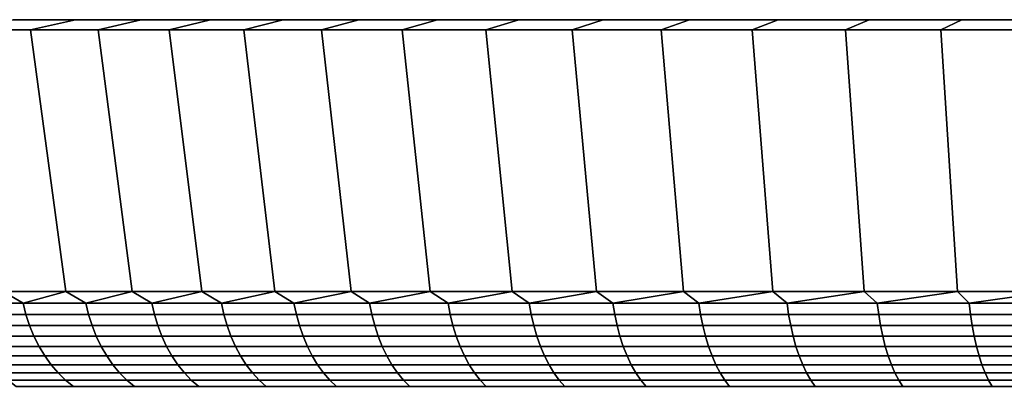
# Model space of a CAD drawing. Header units: metres. Extents: x -109 to 109, y -100 to 58.
# Tile 560 of 642: x 51.34 to 65.69, y 53.2 to 58.5. Entities that reach past the tile are written whole.
import ezdxf

# ---------------------------------------------------------------- set-up
doc = ezdxf.new("R2010")
doc.units = ezdxf.units.M
doc.layers.add('solid_21_062_100_XXX', color=7, linetype='CONTINUOUS')

msp = doc.modelspace()

# ---------------------------------------------------------------- linework, layer by layer
at = {"layer": 'solid_21_062_100_XXX'}
for points in [[(50.564381, 58.349998, 19.585545), (51.496677, 58.349998, 20.762558), (52.151169, 58.5, 20.219122), (51.243275, 58.5, 19.07292)], [(51.496677, 58.349998, -20.762558), (50.564381, 58.349998, -19.585545), (51.243275, 58.5, -19.07292), (52.151169, 58.5, -20.219122)], [(51.243275, 58.5, -19.07292), (51.243275, 58.5, 19.07292), (52.151169, 58.5, 20.219122)], [(52.151169, 58.5, -20.219122), (51.243275, 58.5, -19.07292), (52.151169, 58.5, 20.219122)], [(51.496677, 58.349998, 20.762558), (52.482178, 58.349998, 21.895071), (53.110851, 58.5, 21.321968), (52.151169, 58.5, 20.219122)], [(52.482178, 58.349998, -21.895071), (51.496677, 58.349998, -20.762558), (52.151169, 58.5, -20.219122), (53.110851, 58.5, -21.321968)], [(52.151169, 58.5, -20.219122), (52.151169, 58.5, 20.219122), (53.110851, 58.5, 21.321968)], [(53.110851, 58.5, -21.321968), (52.151169, 58.5, -20.219122), (53.110851, 58.5, 21.321968)], [(52.482178, 58.349998, 21.895071), (53.519093, 58.349998, 22.981035), (54.120636, 58.5, 22.379515), (53.110851, 58.5, 21.321968)], [(53.519093, 58.349998, -22.981035), (52.482178, 58.349998, -21.895071), (53.110851, 58.5, -21.321968), (54.120636, 58.5, -22.379515)], [(53.110851, 58.5, -21.321968), (53.110851, 58.5, 21.321968), (54.120636, 58.5, 22.379515)], [(54.120636, 58.5, -22.379515), (53.110851, 58.5, -21.321968), (54.120636, 58.5, 22.379515)], [(53.519093, 58.349998, 22.981035), (54.604813, 58.349998, 24.017719), (55.177906, 58.5, 23.389032), (54.120636, 58.5, 22.379515)], [(54.604813, 58.349998, -24.017719), (53.519093, 58.349998, -22.981035), (54.120636, 58.5, -22.379515), (55.177906, 58.5, -23.389032)], [(54.120636, 58.5, -22.379515), (54.120636, 58.5, 22.379515), (55.177906, 58.5, 23.389032)], [(55.177906, 58.5, -23.389032), (54.120636, 58.5, -22.379515), (55.177906, 58.5, 23.389032)], [(54.604813, 58.349998, 24.017719), (55.737541, 58.349998, 25.003407), (56.28096, 58.5, 24.348904), (55.177906, 58.5, 23.389032)], [(55.737541, 58.349998, -25.003407), (54.604813, 58.349998, -24.017719), (55.177906, 58.5, -23.389032), (56.28096, 58.5, -24.348904)], [(55.177906, 58.5, -23.389032), (56.28096, 58.5, 24.348904), (57.427006, 58.5, 25.256674), (56.28096, 58.5, -24.348904)], [(55.177906, 58.5, -23.389032), (55.177906, 58.5, 23.389032), (56.28096, 58.5, 24.348904)], [(55.737541, 58.349998, 25.003407), (56.914322, 58.349998, 25.93552), (57.427006, 58.5, 25.256674), (56.28096, 58.5, 24.348904)], [(56.914322, 58.349998, -25.93552), (55.737541, 58.349998, -25.003407), (56.28096, 58.5, -24.348904), (57.427006, 58.5, -25.256674)], [(56.28096, 58.5, -24.348904), (57.427006, 58.5, 25.256674), (58.613914, 58.5, 26.110659), (57.427006, 58.5, -25.256674)], [(56.914322, 58.349998, 25.93552), (58.133114, 58.349998, 26.81245), (58.613914, 58.5, 26.110659), (57.427006, 58.5, 25.256674)], [(58.133114, 58.349998, -26.81245), (56.914322, 58.349998, -25.93552), (57.427006, 58.5, -25.256674), (58.613914, 58.5, -26.110659)], [(57.427006, 58.5, -25.256674), (58.613914, 58.5, 26.110659), (59.838722, 58.5, 26.908745), (58.613914, 58.5, -26.110659)], [(58.133114, 58.349998, 26.81245), (59.3909, 58.349998, 27.632023), (59.838722, 58.5, 26.908745), (58.613914, 58.5, 26.110659)], [(59.3909, 58.349998, -27.632023), (58.133114, 58.349998, -26.81245), (58.613914, 58.5, -26.110659), (59.838722, 58.5, -26.908745)], [(58.613914, 58.5, -26.110659), (59.838722, 58.5, 26.908745), (61.099354, 58.5, 27.649572), (59.838722, 58.5, -26.908745)], [(59.3909, 58.349998, 27.632023), (60.685436, 58.349998, 28.392773), (61.099354, 58.5, 27.649572), (59.838722, 58.5, 26.908745)], [(60.685436, 58.349998, -28.392773), (59.3909, 58.349998, -27.632023), (59.838722, 58.5, -26.908745), (61.099354, 58.5, -27.649572)], [(59.838722, 58.5, -26.908745), (61.099354, 58.5, 27.649572), (62.392616, 58.5, 28.331259), (61.099354, 58.5, -27.649572)], [(60.685436, 58.349998, 28.392773), (62.01342, 58.349998, 29.092766), (62.392616, 58.5, 28.331259), (61.099354, 58.5, 27.649572)], [(62.01342, 58.349998, -29.092766), (60.685436, 58.349998, -28.392773), (61.099354, 58.5, -27.649572), (62.392616, 58.5, -28.331259)], [(61.099354, 58.5, -27.649572), (62.392616, 58.5, 28.331259), (63.716202, 58.5, 28.952599), (62.392616, 58.5, -28.331259)], [(62.01342, 58.349998, 29.092766), (63.372601, 58.349998, 29.730816), (63.716202, 58.5, 28.952599), (62.392616, 58.5, 28.331259)], [(63.372601, 58.349998, -29.730816), (62.01342, 58.349998, -29.092766), (62.392616, 58.5, -28.331259), (63.716202, 58.5, -28.952599)], [(62.392616, 58.5, -28.331259), (63.716202, 58.5, 28.952599), (65.066933, 58.5, 29.512094), (63.716202, 58.5, -28.952599)], [(63.372601, 58.349998, 29.730816), (64.759636, 58.349998, 30.305344), (65.066933, 58.5, 29.512094), (63.716202, 58.5, 28.952599)], [(64.759636, 58.349998, -30.305344), (63.372601, 58.349998, -29.730816), (63.716202, 58.5, -28.952599), (65.066933, 58.5, -29.512094)], [(63.716202, 58.5, -28.952599), (65.066933, 58.5, 29.512094), (66.442215, 58.5, 30.008657), (65.066933, 58.5, -29.512094)], [(64.759636, 58.349998, 30.305344), (66.171837, 58.349998, 30.815239), (66.442215, 58.5, 30.008657), (65.066933, 58.5, 29.512094)], [(66.171837, 58.349998, -30.815239), (64.759636, 58.349998, -30.305344), (65.066933, 58.5, -29.512094), (66.442215, 58.5, -30.008657)], [(65.066933, 58.5, -29.512094), (66.442215, 58.5, 30.008657), (67.838692, 58.5, 30.441097), (66.442215, 58.5, -30.008657)], [(51.100956, 54.537159, 19.180475), (52.013874, 54.537159, 20.333021), (51.496677, 58.349998, 20.762558), (50.564381, 58.349998, 19.585545)], [(52.013874, 54.537159, -20.333021), (51.100956, 54.537159, -19.180473), (50.564381, 58.349998, -19.585545), (51.496677, 58.349998, -20.762558)], [(52.013874, 54.537159, 20.333021), (52.97905, 54.537159, 21.442179), (52.482178, 58.349998, 21.895071), (51.496677, 58.349998, 20.762558)], [(52.97905, 54.537159, -21.442177), (52.013874, 54.537159, -20.333021), (51.496677, 58.349998, -20.762558), (52.482178, 58.349998, -21.895071)], [(52.97905, 54.537159, 21.442179), (53.994423, 54.537159, 22.505577), (53.519093, 58.349998, 22.981035), (52.482178, 58.349998, 21.895071)], [(53.994423, 54.537159, -22.505577), (52.97905, 54.537159, -21.442177), (52.482178, 58.349998, -21.895071), (53.519093, 58.349998, -22.981035)], [(53.994423, 54.537159, 22.505577), (55.057823, 54.537159, 23.52095), (54.604813, 58.349998, 24.017719), (53.519093, 58.349998, 22.981035)], [(55.057823, 54.537159, -23.52095), (53.994423, 54.537159, -22.505577), (53.519093, 58.349998, -22.981035), (54.604813, 58.349998, -24.017719)], [(55.057823, 54.537159, 23.52095), (56.166985, 54.537159, 24.48613), (55.737541, 58.349998, 25.003407), (54.604813, 58.349998, 24.017719)], [(56.166985, 54.537159, -24.486128), (55.057823, 54.537159, -23.52095), (54.604813, 58.349998, -24.017719), (55.737541, 58.349998, -25.003407)], [(56.166985, 54.537159, 24.48613), (57.319534, 54.537159, 25.399052), (56.914322, 58.349998, 25.93552), (55.737541, 58.349998, 25.003407)], [(57.319534, 54.537159, -25.39905), (56.166985, 54.537159, -24.486128), (55.737541, 58.349998, -25.003407), (56.914322, 58.349998, -25.93552)], [(57.319534, 54.537159, 25.399052), (58.513016, 54.537159, 26.257769), (58.133114, 58.349998, 26.81245), (56.914322, 58.349998, 25.93552)], [(58.513016, 54.537159, -26.257769), (57.319534, 54.537159, -25.39905), (56.914322, 58.349998, -25.93552), (58.133114, 58.349998, -26.81245)], [(58.513016, 54.537159, 26.257769), (59.744881, 54.537159, 27.060452), (59.3909, 58.349998, 27.632023), (58.133114, 58.349998, 26.81245)], [(59.744881, 54.537159, -27.06045), (58.513016, 54.537159, -26.257769), (58.133114, 58.349998, -26.81245), (59.3909, 58.349998, -27.632023)], [(59.744881, 54.537159, 27.060452), (61.012505, 54.537159, 27.805386), (60.685436, 58.349998, 28.392773), (59.3909, 58.349998, 27.632023)], [(61.012501, 54.537159, -27.805386), (59.744881, 54.537159, -27.06045), (59.3909, 58.349998, -27.632023), (60.685436, 58.349998, -28.392773)], [(61.012505, 54.537159, 27.805386), (62.313179, 54.537159, 28.490984), (62.01342, 58.349998, 29.092766), (60.685436, 58.349998, 28.392773)], [(62.313179, 54.537159, -28.490984), (61.012501, 54.537159, -27.805386), (60.685436, 58.349998, -28.392773), (62.01342, 58.349998, -29.092766)], [(62.313179, 54.537159, 28.490984), (63.644131, 54.537159, 29.11578), (63.372601, 58.349998, 29.730816), (62.01342, 58.349998, 29.092766)], [(63.644131, 54.537159, -29.11578), (62.313179, 54.537159, -28.490984), (62.01342, 58.349998, -29.092766), (63.372601, 58.349998, -29.730816)], [(63.644131, 54.537159, 29.11578), (65.002518, 54.537159, 29.678442), (64.759636, 58.349998, 30.305344), (63.372601, 58.349998, 29.730816)], [(65.002518, 54.537159, -29.678442), (63.644131, 54.537159, -29.11578), (63.372601, 58.349998, -29.730816), (64.759636, 58.349998, -30.305344)], [(65.002518, 54.537159, 29.678442), (66.385437, 54.537159, 30.177769), (66.171837, 58.349998, 30.815239), (64.759636, 58.349998, 30.305344)], [(66.385437, 54.537159, -30.177769), (65.002518, 54.537159, -29.678442), (64.759636, 58.349998, -30.305344), (66.171837, 58.349998, -30.815239)], [(51.389545, 54.368504, 19.495983), (51.100956, 54.537159, 19.180475), (50.528217, 54.368504, 18.332888)], [(50.528217, 54.368504, -18.332888), (51.100956, 54.537159, -19.180473), (51.389545, 54.368504, -19.495983)], [(51.389545, 54.368504, 19.495983), (52.013874, 54.537159, 20.333021), (51.100956, 54.537159, 19.180475)], [(51.389545, 54.368504, -19.495983), (51.100956, 54.537159, -19.180473), (52.013874, 54.537159, -20.333021)], [(52.302921, 54.368504, 20.618671), (52.013874, 54.537159, 20.333021), (51.389545, 54.368504, 19.495983)], [(51.389545, 54.368504, -19.495983), (52.013874, 54.537159, -20.333021), (52.302921, 54.368504, -20.618671)], [(52.302921, 54.368504, 20.618671), (52.97905, 54.537159, 21.442179), (52.013874, 54.537159, 20.333021)], [(52.302921, 54.368504, -20.618671), (52.013874, 54.537159, -20.333021), (52.97905, 54.537159, -21.442177)], [(53.266445, 54.368504, 21.698624), (52.97905, 54.537159, 21.442179), (52.302921, 54.368504, 20.618671)], [(52.302921, 54.368504, -20.618671), (52.97905, 54.537159, -21.442177), (53.266445, 54.368504, -21.698624)], [(53.266445, 54.368504, 21.698624), (53.994423, 54.537159, 22.505577), (52.97905, 54.537159, 21.442179)], [(53.266445, 54.368504, -21.698624), (52.97905, 54.537159, -21.442177), (53.994423, 54.537159, -22.505577)], [(54.27813, 54.368504, 22.733603), (53.994423, 54.537159, 22.505577), (53.266445, 54.368504, 21.698624)], [(53.266445, 54.368504, -21.698624), (53.994423, 54.537159, -22.505577), (54.27813, 54.368504, -22.733603)], [(54.27813, 54.368504, 22.733603), (55.057823, 54.537159, 23.52095), (53.994423, 54.537159, 22.505577)], [(54.27813, 54.368504, -22.733603), (53.994423, 54.537159, -22.505577), (55.057823, 54.537159, -23.52095)], [(55.335869, 54.368504, 23.721462), (55.057823, 54.537159, 23.52095), (54.27813, 54.368504, 22.733603)], [(54.27813, 54.368504, -22.733603), (55.057823, 54.537159, -23.52095), (55.335869, 54.368504, -23.721462)], [(55.335869, 54.368504, 23.721462), (56.166985, 54.537159, 24.48613), (55.057823, 54.537159, 23.52095)], [(55.335869, 54.368504, -23.721462), (55.057823, 54.537159, -23.52095), (56.166985, 54.537159, -24.486128)], [(56.437473, 54.368504, 24.660156), (56.166985, 54.537159, 24.48613), (55.335869, 54.368504, 23.721462)], [(55.335869, 54.368504, -23.721462), (56.166985, 54.537159, -24.486128), (56.437473, 54.368504, -24.660156)], [(56.437473, 54.368504, 24.660156), (57.319534, 54.537159, 25.399052), (56.166985, 54.537159, 24.48613)], [(56.437473, 54.368504, -24.660156), (56.166985, 54.537159, -24.486128), (57.319534, 54.537159, -25.39905)], [(57.580662, 54.368504, 25.547739), (57.319534, 54.537159, 25.399052), (56.437473, 54.368504, 24.660156)], [(56.437473, 54.368504, -24.660156), (57.319534, 54.537159, -25.39905), (57.580662, 54.368504, -25.547739)], [(57.580662, 54.368504, 25.547739), (58.513016, 54.537159, 26.257769), (57.319534, 54.537159, 25.399052)], [(57.580662, 54.368504, -25.547739), (57.319534, 54.537159, -25.39905), (58.513016, 54.537159, -26.257769)], [(58.763065, 54.368504, 26.382368), (58.513016, 54.537159, 26.257769), (57.580662, 54.368504, 25.547739)], [(57.580662, 54.368504, -25.547739), (58.513016, 54.537159, -26.257769), (58.763065, 54.368504, -26.382368)], [(58.763065, 54.368504, 26.382368), (59.744881, 54.537159, 27.060452), (58.513016, 54.537159, 26.257769)], [(58.763065, 54.368504, -26.382368), (58.513016, 54.537159, -26.257769), (59.744881, 54.537159, -27.06045)], [(59.982227, 54.368504, 27.162317), (59.744881, 54.537159, 27.060452), (58.763065, 54.368504, 26.382368)], [(58.763065, 54.368504, -26.382368), (59.744881, 54.537159, -27.06045), (59.982227, 54.368504, -27.162317)], [(59.982227, 54.368504, 27.162317), (61.012505, 54.537159, 27.805386), (59.744881, 54.537159, 27.060452)], [(59.982227, 54.368504, -27.162317), (59.744881, 54.537159, -27.06045), (61.012501, 54.537159, -27.805386)], [(61.23563, 54.368504, 27.885969), (61.012505, 54.537159, 27.805386), (59.982227, 54.368504, 27.162317)], [(59.982227, 54.368504, -27.162317), (61.012501, 54.537159, -27.805386), (61.23563, 54.368504, -27.885969)], [(61.23563, 54.368504, -27.885969), (61.012501, 54.537159, -27.805386), (62.313179, 54.537159, -28.490984)], [(61.23563, 54.368504, 27.885969), (62.313179, 54.537159, 28.490984), (61.012505, 54.537159, 27.805386)], [(62.520664, 54.368504, 28.551821), (62.313179, 54.537159, 28.490984), (61.23563, 54.368504, 27.885969)], [(61.23563, 54.368504, -27.885969), (62.313179, 54.537159, -28.490984), (62.520664, 54.368504, -28.551821)], [(62.520664, 54.368504, 28.551821), (63.644131, 54.537159, 29.11578), (62.313179, 54.537159, 28.490984)], [(62.520664, 54.368504, -28.551821), (62.313179, 54.537159, -28.490984), (63.644131, 54.537159, -29.11578)], [(63.834679, 54.368504, 29.158497), (63.644131, 54.537159, 29.11578), (62.520664, 54.368504, 28.551821)], [(62.520664, 54.368504, -28.551821), (63.644131, 54.537159, -29.11578), (63.834679, 54.368504, -29.158497)], [(63.834679, 54.368504, 29.158497), (65.002518, 54.537159, 29.678442), (63.644131, 54.537159, 29.11578)], [(63.834679, 54.368504, -29.158497), (63.644131, 54.537159, -29.11578), (65.002518, 54.537159, -29.678442)], [(65.174942, 54.368504, 29.704735), (65.002518, 54.537159, 29.678442), (63.834679, 54.368504, 29.158497)], [(63.834679, 54.368504, -29.158497), (65.002518, 54.537159, -29.678442), (65.174942, 54.368504, -29.704735)], [(65.174942, 54.368504, 29.704735), (66.385437, 54.537159, 30.177769), (65.002518, 54.537159, 29.678442)], [(65.174942, 54.368504, -29.704735), (65.002518, 54.537159, -29.678442), (66.385437, 54.537159, -30.177769)], [(66.538673, 54.368504, 30.189407), (66.385437, 54.537159, 30.177769), (65.174942, 54.368504, 29.704735)], [(65.174942, 54.368504, -29.704735), (66.385437, 54.537159, -30.177769), (66.538673, 54.368504, -30.189407)], [(50.528217, 54.368504, -18.332888), (51.389545, 54.368504, -19.495983), (51.43092, 54.201889, -19.46386), (50.571011, 54.201889, -18.302679)], [(51.389545, 54.368504, 19.495983), (50.528217, 54.368504, 18.332888), (50.571011, 54.201889, 18.302679), (51.43092, 54.201889, 19.46386)], [(51.389545, 54.368504, -19.495983), (52.302921, 54.368504, -20.618671), (52.342789, 54.201889, -20.584698), (51.43092, 54.201889, -19.46386)], [(52.302921, 54.368504, 20.618671), (51.389545, 54.368504, 19.495983), (51.43092, 54.201889, 19.46386), (52.342789, 54.201889, 20.584698)], [(52.302921, 54.368504, -20.618671), (53.266445, 54.368504, -21.698624), (53.304729, 54.201889, -21.66287), (52.342789, 54.201889, -20.584698)], [(53.266445, 54.368504, 21.698624), (52.302921, 54.368504, 20.618671), (52.342789, 54.201889, 20.584698), (53.304729, 54.201889, 21.66287)], [(53.266445, 54.368504, -21.698624), (54.27813, 54.368504, -22.733603), (54.314743, 54.201889, -22.696144), (53.304729, 54.201889, -21.66287)], [(54.27813, 54.368504, 22.733603), (53.266445, 54.368504, 21.698624), (53.304729, 54.201889, 21.66287), (54.314743, 54.201889, 22.696144)], [(54.27813, 54.368504, -22.733603), (55.335869, 54.368504, -23.721462), (55.370739, 54.201889, -23.682377), (54.314743, 54.201889, -22.696144)], [(55.335869, 54.368504, 23.721462), (54.27813, 54.368504, 22.733603), (54.314743, 54.201889, 22.696144), (55.370739, 54.201889, 23.682377)], [(55.335869, 54.368504, -23.721462), (56.437473, 54.368504, -24.660156), (56.470531, 54.201889, -24.619524), (55.370739, 54.201889, -23.682377)], [(56.437473, 54.368504, 24.660156), (55.335869, 54.368504, 23.721462), (55.370739, 54.201889, 23.682377), (56.470531, 54.201889, 24.619524)], [(56.437473, 54.368504, -24.660156), (57.580662, 54.368504, -25.547739), (57.611835, 54.201889, -25.505644), (56.470531, 54.201889, -24.619524)], [(57.580662, 54.368504, 25.547739), (56.437473, 54.368504, 24.660156), (56.470531, 54.201889, 24.619524), (57.611835, 54.201889, 25.505644)], [(57.580662, 54.368504, -25.547739), (58.763065, 54.368504, -26.382368), (58.79229, 54.201889, -26.3389), (57.611835, 54.201889, -25.505644)], [(58.763065, 54.368504, 26.382368), (57.580662, 54.368504, 25.547739), (57.611835, 54.201889, 25.505644), (58.79229, 54.201889, 26.3389)], [(58.763065, 54.368504, -26.382368), (59.982227, 54.368504, -27.162317), (60.009445, 54.201889, -27.117563), (58.79229, 54.201889, -26.3389)], [(59.982227, 54.368504, 27.162317), (58.763065, 54.368504, 26.382368), (58.79229, 54.201889, 26.3389), (60.009445, 54.201889, 27.117563)], [(59.982227, 54.368504, -27.162317), (61.23563, 54.368504, -27.885969), (61.26078, 54.201889, -27.840021), (60.009445, 54.201889, -27.117563)], [(61.23563, 54.368504, 27.885969), (59.982227, 54.368504, 27.162317), (60.009445, 54.201889, 27.117563), (61.26078, 54.201889, 27.840021)], [(61.23563, 54.368504, -27.885969), (62.520664, 54.368504, -28.551821), (62.543701, 54.201889, -28.504776), (61.26078, 54.201889, -27.840021)], [(62.520664, 54.368504, 28.551821), (61.23563, 54.368504, 27.885969), (61.26078, 54.201889, 27.840021), (62.543701, 54.201889, 28.504776)], [(62.520664, 54.368504, -28.551821), (63.834679, 54.368504, -29.158497), (63.855545, 54.201889, -29.110453), (62.543701, 54.201889, -28.504776)], [(63.834679, 54.368504, 29.158497), (62.520664, 54.368504, 28.551821), (62.543701, 54.201889, 28.504776), (63.855545, 54.201889, 29.110453)], [(63.834679, 54.368504, -29.158497), (65.174942, 54.368504, -29.704735), (65.193604, 54.201889, -29.65579), (63.855545, 54.201889, -29.110453)], [(65.174942, 54.368504, 29.704735), (63.834679, 54.368504, 29.158497), (63.855545, 54.201889, 29.110453), (65.193604, 54.201889, 29.65579)], [(65.174942, 54.368504, -29.704735), (66.538673, 54.368504, -30.189407), (66.555092, 54.201889, -30.139664), (65.193604, 54.201889, -29.65579)], [(66.538673, 54.368504, 30.189407), (65.174942, 54.368504, 29.704735), (65.193604, 54.201889, 29.65579), (66.555092, 54.201889, 30.139664)], [(50.571011, 54.201889, -18.302679), (51.43092, 54.201889, -19.46386), (51.48362, 54.040485, -19.422945), (50.625515, 54.040485, -18.264206)], [(51.43092, 54.201889, 19.46386), (50.571011, 54.201889, 18.302679), (50.625515, 54.040485, 18.264206), (51.48362, 54.040485, 19.422945)], [(51.43092, 54.201889, -19.46386), (52.342789, 54.201889, -20.584698), (52.39357, 54.040485, -20.541428), (51.48362, 54.040485, -19.422945)], [(52.342789, 54.201889, 20.584698), (51.43092, 54.201889, 19.46386), (51.48362, 54.040485, 19.422945), (52.39357, 54.040485, 20.541428)], [(52.342789, 54.201889, -20.584698), (53.304729, 54.201889, -21.66287), (53.353489, 54.040485, -21.617334), (52.39357, 54.040485, -20.541428)], [(53.304729, 54.201889, 21.66287), (52.342789, 54.201889, 20.584698), (52.39357, 54.040485, 20.541428), (53.353489, 54.040485, 21.617334)], [(53.304729, 54.201889, -21.66287), (54.314743, 54.201889, -22.696144), (54.361378, 54.040485, -22.648436), (53.353489, 54.040485, -21.617334)], [(54.314743, 54.201889, 22.696144), (53.304729, 54.201889, 21.66287), (53.353489, 54.040485, 21.617334), (54.361378, 54.040485, 22.648436)], [(54.314743, 54.201889, -22.696144), (55.370739, 54.201889, -23.682377), (55.415157, 54.040485, -23.632595), (54.361378, 54.040485, -22.648436)], [(55.370739, 54.201889, 23.682377), (54.314743, 54.201889, 22.696144), (54.361378, 54.040485, 22.648436), (55.415157, 54.040485, 23.632595)], [(55.370739, 54.201889, -23.682377), (56.470531, 54.201889, -24.619524), (56.512634, 54.040485, -24.567772), (55.415157, 54.040485, -23.632595)], [(56.470531, 54.201889, 24.619524), (55.370739, 54.201889, 23.682377), (55.415157, 54.040485, 23.632595), (56.512634, 54.040485, 24.567772)], [(56.470531, 54.201889, -24.619524), (57.611835, 54.201889, -25.505644), (57.651543, 54.040485, -25.452028), (56.512634, 54.040485, -24.567772)], [(57.611835, 54.201889, 25.505644), (56.470531, 54.201889, 24.619524), (56.512634, 54.040485, 24.567772), (57.651543, 54.040485, 25.452028)], [(57.611835, 54.201889, -25.505644), (58.79229, 54.201889, -26.3389), (58.829514, 54.040485, -26.283531), (57.651543, 54.040485, -25.452028)], [(58.79229, 54.201889, 26.3389), (57.611835, 54.201889, 25.505644), (57.651543, 54.040485, 25.452028), (58.829514, 54.040485, 26.283531)], [(58.79229, 54.201889, -26.3389), (60.009445, 54.201889, -27.117563), (60.044109, 54.040485, -27.060558), (58.829514, 54.040485, -26.283531)], [(60.009445, 54.201889, 27.117563), (58.79229, 54.201889, 26.3389), (58.829514, 54.040485, 26.283531), (60.044109, 54.040485, 27.060558)], [(60.009445, 54.201889, -27.117563), (61.26078, 54.201889, -27.840021), (61.292812, 54.040485, -27.781498), (60.044109, 54.040485, -27.060558)], [(61.26078, 54.201889, 27.840021), (60.009445, 54.201889, 27.117563), (60.044109, 54.040485, 27.060558), (61.292812, 54.040485, 27.781498)], [(61.26078, 54.201889, -27.840021), (62.543701, 54.201889, -28.504776), (62.573036, 54.040485, -28.444857), (61.292812, 54.040485, -27.781498)], [(62.543701, 54.201889, 28.504776), (61.26078, 54.201889, 27.840021), (61.292812, 54.040485, 27.781498), (62.573036, 54.040485, 28.444857)], [(62.543701, 54.201889, -28.504776), (63.855545, 54.201889, -29.110453), (63.882126, 54.040485, -29.049259), (62.573036, 54.040485, -28.444857)], [(63.855545, 54.201889, 29.110453), (62.543701, 54.201889, 28.504776), (62.573036, 54.040485, 28.444857), (63.882126, 54.040485, 29.049259)], [(63.855545, 54.201889, -29.110453), (65.193604, 54.201889, -29.65579), (65.217369, 54.040485, -29.593451), (63.882126, 54.040485, -29.049259)], [(65.193604, 54.201889, 29.65579), (63.855545, 54.201889, 29.110453), (63.882126, 54.040485, 29.049259), (65.217369, 54.040485, 29.593451)], [(65.193604, 54.201889, -29.65579), (66.555092, 54.201889, -30.139664), (66.575996, 54.040485, -30.076307), (65.217369, 54.040485, -29.593451)], [(66.555092, 54.201889, 30.139664), (65.193604, 54.201889, 29.65579), (65.217369, 54.040485, 29.593451), (66.575996, 54.040485, 30.076307)], [(50.625515, 54.040485, -18.264206), (51.48362, 54.040485, -19.422945), (51.547237, 53.885513, -19.37355), (50.691319, 53.885513, -18.217758)], [(51.48362, 54.040485, 19.422945), (50.625515, 54.040485, 18.264206), (50.691319, 53.885513, 18.217758), (51.547237, 53.885513, 19.37355)], [(51.48362, 54.040485, -19.422945), (52.39357, 54.040485, -20.541428), (52.454876, 53.885513, -20.489187), (51.547237, 53.885513, -19.37355)], [(52.39357, 54.040485, 20.541428), (51.48362, 54.040485, 19.422945), (51.547237, 53.885513, 19.37355), (52.454876, 53.885513, 20.489187)], [(52.39357, 54.040485, -20.541428), (53.353489, 54.040485, -21.617334), (53.412354, 53.885513, -21.562359), (52.454876, 53.885513, -20.489187)], [(53.353489, 54.040485, 21.617334), (52.39357, 54.040485, 20.541428), (52.454876, 53.885513, 20.489187), (53.412354, 53.885513, 21.562359)], [(53.353489, 54.040485, -21.617334), (54.361378, 54.040485, -22.648436), (54.417679, 53.885513, -22.590837), (53.412354, 53.885513, -21.562359)], [(54.361378, 54.040485, 22.648436), (53.353489, 54.040485, 21.617334), (53.412354, 53.885513, 21.562359), (54.417679, 53.885513, 22.590837)], [(54.361378, 54.040485, -22.648436), (55.415157, 54.040485, -23.632595), (55.468777, 53.885513, -23.572495), (54.417679, 53.885513, -22.590837)], [(55.415157, 54.040485, 23.632595), (54.361378, 54.040485, 22.648436), (54.417679, 53.885513, 22.590837), (55.468777, 53.885513, 23.572495)], [(55.415157, 54.040485, -23.632595), (56.512634, 54.040485, -24.567772), (56.563465, 53.885513, -24.505293), (55.468777, 53.885513, -23.572495)], [(56.512634, 54.040485, 24.567772), (55.415157, 54.040485, 23.632595), (55.468777, 53.885513, 23.572495), (56.563465, 53.885513, 24.505293)], [(56.512634, 54.040485, -24.567772), (57.651543, 54.040485, -25.452028), (57.699474, 53.885513, -25.3873), (56.563465, 53.885513, -24.505293)], [(57.651543, 54.040485, 25.452028), (56.512634, 54.040485, 24.567772), (56.563465, 53.885513, 24.505293), (57.699474, 53.885513, 25.3873)], [(57.651543, 54.040485, -25.452028), (58.829514, 54.040485, -26.283531), (58.874451, 53.885513, -26.21669), (57.699474, 53.885513, -25.3873)], [(58.829514, 54.040485, 26.283531), (57.651543, 54.040485, 25.452028), (57.699474, 53.885513, 25.3873), (58.874451, 53.885513, 26.21669)], [(58.829514, 54.040485, -26.283531), (60.044109, 54.040485, -27.060558), (60.08596, 53.885513, -26.991741), (58.874451, 53.885513, -26.21669)], [(60.044109, 54.040485, 27.060558), (58.829514, 54.040485, 26.283531), (58.874451, 53.885513, 26.21669), (60.08596, 53.885513, 26.991741)], [(60.044109, 54.040485, -27.060558), (61.292812, 54.040485, -27.781498), (61.331486, 53.885513, -27.710846), (60.08596, 53.885513, -26.991741)], [(61.292812, 54.040485, 27.781498), (60.044109, 54.040485, 27.060558), (60.08596, 53.885513, 26.991741), (61.331486, 53.885513, 27.710846)], [(61.292812, 54.040485, -27.781498), (62.573036, 54.040485, -28.444857), (62.608456, 53.885513, -28.372519), (61.331486, 53.885513, -27.710846)], [(62.573036, 54.040485, 28.444857), (61.292812, 54.040485, 27.781498), (61.331486, 53.885513, 27.710846), (62.608456, 53.885513, 28.372519)], [(62.573036, 54.040485, -28.444857), (63.882126, 54.040485, -29.049259), (63.914215, 53.885513, -28.975382), (62.608456, 53.885513, -28.372519)], [(63.882126, 54.040485, 29.049259), (62.573036, 54.040485, 28.444857), (62.608456, 53.885513, 28.372519), (63.914215, 53.885513, 28.975382)], [(63.882126, 54.040485, -29.049259), (65.217369, 54.040485, -29.593451), (65.246063, 53.885513, -29.518192), (63.914215, 53.885513, -28.975382)], [(65.217369, 54.040485, 29.593451), (63.882126, 54.040485, 29.049259), (63.914215, 53.885513, 28.975382), (65.246063, 53.885513, 29.518192)], [(65.217369, 54.040485, -29.593451), (66.575996, 54.040485, -30.076307), (66.601234, 53.885513, -29.999821), (65.246063, 53.885513, -29.518192)], [(66.575996, 54.040485, 30.076307), (65.217369, 54.040485, 29.593451), (65.246063, 53.885513, 29.518192), (66.601234, 53.885513, 29.999821)], [(50.691319, 53.885513, -18.217758), (51.547237, 53.885513, -19.37355), (51.621292, 53.738159, -19.316051), (50.767914, 53.738159, -18.163691)], [(51.547237, 53.885513, 19.37355), (50.691319, 53.885513, 18.217758), (50.767914, 53.738159, 18.163691), (51.621292, 53.738159, 19.316051)], [(51.547237, 53.885513, -19.37355), (52.454876, 53.885513, -20.489187), (52.526237, 53.738159, -20.428379), (51.621292, 53.738159, -19.316051)], [(52.454876, 53.885513, 20.489187), (51.547237, 53.885513, 19.37355), (51.621292, 53.738159, 19.316051), (52.526237, 53.738159, 20.428379)], [(52.454876, 53.885513, -20.489187), (53.412354, 53.885513, -21.562359), (53.480873, 53.738159, -21.498363), (52.526237, 53.738159, -20.428379)], [(53.412354, 53.885513, 21.562359), (52.454876, 53.885513, 20.489187), (52.526237, 53.738159, 20.428379), (53.480873, 53.738159, 21.498363)], [(53.412354, 53.885513, -21.562359), (54.417679, 53.885513, -22.590837), (54.483219, 53.738159, -22.52379), (53.480873, 53.738159, -21.498363)], [(54.417679, 53.885513, 22.590837), (53.412354, 53.885513, 21.562359), (53.480873, 53.738159, 21.498363), (54.483219, 53.738159, 22.52379)], [(54.417679, 53.885513, -22.590837), (55.468777, 53.885513, -23.572495), (55.531197, 53.738159, -23.502535), (54.483219, 53.738159, -22.52379)], [(55.468777, 53.885513, 23.572495), (54.417679, 53.885513, 22.590837), (54.483219, 53.738159, 22.52379), (55.531197, 53.738159, 23.502535)], [(55.468777, 53.885513, -23.572495), (56.563465, 53.885513, -24.505293), (56.622635, 53.738159, -24.432564), (55.531197, 53.738159, -23.502535)], [(56.563465, 53.885513, 24.505293), (55.468777, 53.885513, 23.572495), (55.531197, 53.738159, 23.502535), (56.622635, 53.738159, 24.432564)], [(56.563465, 53.885513, -24.505293), (57.699474, 53.885513, -25.3873), (57.755272, 53.738159, -25.311954), (56.622635, 53.738159, -24.432564)], [(57.699474, 53.885513, 25.3873), (56.563465, 53.885513, 24.505293), (56.622635, 53.738159, 24.432564), (57.755272, 53.738159, 25.311954)], [(57.699474, 53.885513, -25.3873), (58.874451, 53.885513, -26.21669), (58.926762, 53.738159, -26.138882), (57.755272, 53.738159, -25.311954)], [(58.874451, 53.885513, 26.21669), (57.699474, 53.885513, 25.3873), (57.755272, 53.738159, 25.311954), (58.926762, 53.738159, 26.138882)], [(58.874451, 53.885513, -26.21669), (60.08596, 53.885513, -26.991741), (60.134674, 53.738159, -26.911633), (58.926762, 53.738159, -26.138882)], [(60.08596, 53.885513, 26.991741), (58.874451, 53.885513, 26.21669), (58.926762, 53.738159, 26.138882), (60.134674, 53.738159, 26.911633)], [(60.08596, 53.885513, -26.991741), (61.331486, 53.885513, -27.710846), (61.376507, 53.738159, -27.628605), (60.134674, 53.738159, -26.911633)], [(61.331486, 53.885513, 27.710846), (60.08596, 53.885513, 26.991741), (60.134674, 53.738159, 26.911633), (61.376507, 53.738159, 27.628605)], [(61.331486, 53.885513, -27.710846), (62.608456, 53.885513, -28.372519), (62.649685, 53.738159, -28.288313), (61.376507, 53.738159, -27.628605)], [(62.608456, 53.885513, 28.372519), (61.331486, 53.885513, 27.710846), (61.376507, 53.738159, 27.628605), (62.649685, 53.738159, 28.288313)], [(62.608456, 53.885513, -28.372519), (63.914215, 53.885513, -28.975382), (63.951569, 53.738159, -28.889387), (62.649685, 53.738159, -28.288313)], [(63.914215, 53.885513, 28.975382), (62.608456, 53.885513, 28.372519), (62.649685, 53.738159, 28.288313), (63.951569, 53.738159, 28.889387)], [(63.914215, 53.885513, -28.975382), (65.246063, 53.885513, -29.518192), (65.279465, 53.738159, -29.430586), (63.951569, 53.738159, -28.889387)], [(65.246063, 53.885513, 29.518192), (63.914215, 53.885513, 28.975382), (63.951569, 53.738159, 28.889387), (65.279465, 53.738159, 29.430586)], [(65.246063, 53.885513, -29.518192), (66.601234, 53.885513, -29.999821), (66.630608, 53.738159, -29.910784), (65.279465, 53.738159, -29.430586)], [(66.601234, 53.885513, 29.999821), (65.246063, 53.885513, 29.518192), (65.279465, 53.738159, 29.430586), (66.630608, 53.738159, 29.910784)], [(50.767914, 53.738159, -18.163691), (51.621292, 53.738159, -19.316051), (51.705223, 53.599548, -19.250889), (50.854721, 53.599548, -18.102415)], [(51.621292, 53.738159, 19.316051), (50.767914, 53.738159, 18.163691), (50.854721, 53.599548, 18.102415), (51.705223, 53.599548, 19.250889)], [(51.621292, 53.738159, -19.316051), (52.526237, 53.738159, -20.428379), (52.607113, 53.599548, -20.359463), (51.705223, 53.599548, -19.250889)], [(52.526237, 53.738159, 20.428379), (51.621292, 53.738159, 19.316051), (51.705223, 53.599548, 19.250889), (52.607113, 53.599548, 20.359463)], [(52.526237, 53.738159, -20.428379), (53.480873, 53.738159, -21.498363), (53.558529, 53.599548, -21.42584), (52.607113, 53.599548, -20.359463)], [(53.480873, 53.738159, 21.498363), (52.526237, 53.738159, 20.428379), (52.607113, 53.599548, 20.359463), (53.558529, 53.599548, 21.42584)], [(53.480873, 53.738159, -21.498363), (54.483219, 53.738159, -22.52379), (54.557491, 53.599548, -22.447807), (53.558529, 53.599548, -21.42584)], [(54.483219, 53.738159, 22.52379), (53.480873, 53.738159, 21.498363), (53.558529, 53.599548, 21.42584), (54.557491, 53.599548, 22.447807)], [(54.483219, 53.738159, -22.52379), (55.531197, 53.738159, -23.502535), (55.601933, 53.599548, -23.423248), (54.557491, 53.599548, -22.447807)], [(55.531197, 53.738159, 23.502535), (54.483219, 53.738159, 22.52379), (54.557491, 53.599548, 22.447807), (55.601933, 53.599548, 23.423248)], [(55.531197, 53.738159, -23.502535), (56.622635, 53.738159, -24.432564), (56.68969, 53.599548, -24.350142), (55.601933, 53.599548, -23.423248)], [(56.622635, 53.738159, 24.432564), (55.531197, 53.738159, 23.502535), (55.601933, 53.599548, 23.423248), (56.68969, 53.599548, 24.350142)], [(56.622635, 53.738159, -24.432564), (57.755272, 53.738159, -25.311954), (57.818508, 53.599548, -25.226564), (56.68969, 53.599548, -24.350142)], [(57.755272, 53.738159, 25.311954), (56.622635, 53.738159, 24.432564), (56.68969, 53.599548, 24.350142), (57.818508, 53.599548, 25.226564)], [(57.755272, 53.738159, -25.311954), (58.926762, 53.738159, -26.138882), (58.986046, 53.599548, -26.050703), (57.818508, 53.599548, -25.226564)], [(58.926762, 53.738159, 26.138882), (57.755272, 53.738159, 25.311954), (57.818508, 53.599548, 25.226564), (58.986046, 53.599548, 26.050703)], [(58.926762, 53.738159, -26.138882), (60.134674, 53.738159, -26.911633), (60.18988, 53.599548, -26.820847), (58.986046, 53.599548, -26.050703)], [(60.134674, 53.738159, 26.911633), (58.926762, 53.738159, 26.138882), (58.986046, 53.599548, 26.050703), (60.18988, 53.599548, 26.820847)], [(60.134674, 53.738159, -26.911633), (61.376507, 53.738159, -27.628605), (61.427525, 53.599548, -27.5354), (60.18988, 53.599548, -26.820847)], [(61.376507, 53.738159, 27.628605), (60.134674, 53.738159, 26.911633), (60.18988, 53.599548, 26.820847), (61.427525, 53.599548, 27.5354)], [(61.376507, 53.738159, -27.628605), (62.649685, 53.738159, -28.288313), (62.696407, 53.599548, -28.192883), (61.427525, 53.599548, -27.5354)], [(62.649685, 53.738159, 28.288313), (61.376507, 53.738159, 27.628605), (61.427525, 53.599548, 27.5354), (62.696407, 53.599548, 28.192883)], [(62.649685, 53.738159, -28.288313), (63.951569, 53.738159, -28.889387), (63.9939, 53.599548, -28.791929), (62.696407, 53.599548, -28.192883)], [(63.951569, 53.738159, 28.889387), (62.649685, 53.738159, 28.288313), (62.696407, 53.599548, 28.192883), (63.9939, 53.599548, 28.791929)], [(63.951569, 53.738159, -28.889387), (65.279465, 53.738159, -29.430586), (65.317314, 53.599548, -29.331303), (63.9939, 53.599548, -28.791929)], [(65.279465, 53.738159, 29.430586), (63.951569, 53.738159, 28.889387), (63.9939, 53.599548, 28.791929), (65.317314, 53.599548, 29.331303)], [(65.279465, 53.738159, -29.430586), (66.630608, 53.738159, -29.910784), (66.663902, 53.599548, -29.809881), (65.317314, 53.599548, -29.331303)], [(66.630608, 53.738159, 29.910784), (65.279465, 53.738159, 29.430586), (65.317314, 53.599548, 29.331303), (66.663902, 53.599548, 29.809881)], [(50.854721, 53.599548, -18.102415), (51.705223, 53.599548, -19.250889), (51.798382, 53.470734, -19.178558), (50.951077, 53.470734, -18.034399)], [(51.705223, 53.599548, 19.250889), (50.854721, 53.599548, 18.102415), (50.951077, 53.470734, 18.034399), (51.798382, 53.470734, 19.178558)], [(51.705223, 53.599548, -19.250889), (52.607113, 53.599548, -20.359463), (52.696884, 53.470734, -20.282969), (51.798382, 53.470734, -19.178558)], [(52.607113, 53.599548, 20.359463), (51.705223, 53.599548, 19.250889), (51.798382, 53.470734, 19.178558), (52.696884, 53.470734, 20.282969)], [(52.607113, 53.599548, -20.359463), (53.558529, 53.599548, -21.42584), (53.644726, 53.470734, -21.345337), (52.696884, 53.470734, -20.282969)], [(53.558529, 53.599548, 21.42584), (52.607113, 53.599548, 20.359463), (52.696884, 53.470734, 20.282969), (53.644726, 53.470734, 21.345337)], [(53.558529, 53.599548, -21.42584), (54.557491, 53.599548, -22.447807), (54.639935, 53.470734, -22.363466), (53.644726, 53.470734, -21.345337)], [(54.557491, 53.599548, 22.447807), (53.558529, 53.599548, 21.42584), (53.644726, 53.470734, 21.345337), (54.639935, 53.470734, 22.363466)], [(54.557491, 53.599548, -22.447807), (55.601933, 53.599548, -23.423248), (55.680454, 53.470734, -23.335241), (54.639935, 53.470734, -22.363466)], [(55.601933, 53.599548, 23.423248), (54.557491, 53.599548, 22.447807), (54.639935, 53.470734, 22.363466), (55.680454, 53.470734, 23.335241)], [(55.601933, 53.599548, -23.423248), (56.68969, 53.599548, -24.350142), (56.764122, 53.470734, -24.258652), (55.680454, 53.470734, -23.335241)], [(56.68969, 53.599548, 24.350142), (55.601933, 53.599548, 23.423248), (55.680454, 53.470734, 23.335241), (56.764122, 53.470734, 24.258652)], [(56.68969, 53.599548, -24.350142), (57.818508, 53.599548, -25.226564), (57.888699, 53.470734, -25.131783), (56.764122, 53.470734, -24.258652)], [(57.818508, 53.599548, 25.226564), (56.68969, 53.599548, 24.350142), (56.764122, 53.470734, 24.258652), (57.888699, 53.470734, 25.131783)], [(57.818508, 53.599548, -25.226564), (58.986046, 53.599548, -26.050703), (59.051849, 53.470734, -25.952824), (57.888699, 53.470734, -25.131783)], [(58.986046, 53.599548, 26.050703), (57.818508, 53.599548, 25.226564), (57.888699, 53.470734, 25.131783), (59.051849, 53.470734, 25.952824)], [(58.986046, 53.599548, -26.050703), (60.18988, 53.599548, -26.820847), (60.251163, 53.470734, -26.720074), (59.051849, 53.470734, -25.952824)], [(60.18988, 53.599548, 26.820847), (58.986046, 53.599548, 26.050703), (59.051849, 53.470734, 25.952824), (60.251163, 53.470734, 26.720074)], [(60.18988, 53.599548, -26.820847), (61.427525, 53.599548, -27.5354), (61.484154, 53.470734, -27.431942), (60.251163, 53.470734, -26.720074)], [(61.427525, 53.599548, 27.5354), (60.18988, 53.599548, 26.820847), (60.251163, 53.470734, 26.720074), (61.484154, 53.470734, 27.431942)], [(61.427525, 53.599548, -27.5354), (62.696407, 53.599548, -28.192883), (62.748272, 53.470734, -28.086954), (61.484154, 53.470734, -27.431942)], [(62.696407, 53.599548, 28.192883), (61.427525, 53.599548, 27.5354), (61.484154, 53.470734, 27.431942), (62.748272, 53.470734, 28.086954)], [(62.696407, 53.599548, -28.192883), (63.9939, 53.599548, -28.791929), (64.040886, 53.470734, -28.683752), (62.748272, 53.470734, -28.086954)], [(63.9939, 53.599548, 28.791929), (62.696407, 53.599548, 28.192883), (62.748272, 53.470734, 28.086954), (64.040886, 53.470734, 28.683752)], [(63.9939, 53.599548, -28.791929), (65.317314, 53.599548, -29.331303), (65.359329, 53.470734, -29.221098), (64.040886, 53.470734, -28.683752)], [(65.317314, 53.599548, 29.331303), (63.9939, 53.599548, 28.791929), (64.040886, 53.470734, 28.683752), (65.359329, 53.470734, 29.221098)], [(65.317314, 53.599548, -29.331303), (66.663902, 53.599548, -29.809881), (66.700859, 53.470734, -29.697878), (65.359329, 53.470734, -29.221098)], [(66.663902, 53.599548, 29.809881), (65.317314, 53.599548, 29.331303), (65.359329, 53.470734, 29.221098), (66.700859, 53.470734, 29.697878)], [(50.951077, 53.470734, -18.034399), (51.798382, 53.470734, -19.178558), (51.900063, 53.352703, -19.099613), (51.056244, 53.352703, -17.960163)], [(51.798382, 53.470734, 19.178558), (50.951077, 53.470734, 18.034399), (51.056244, 53.352703, 17.960163), (51.900063, 53.352703, 19.099613)], [(51.798382, 53.470734, -19.178558), (52.696884, 53.470734, -20.282969), (52.794868, 53.352703, -20.199476), (51.900063, 53.352703, -19.099613)], [(52.696884, 53.470734, 20.282969), (51.798382, 53.470734, 19.178558), (51.900063, 53.352703, 19.099613), (52.794868, 53.352703, 20.199476)], [(52.696884, 53.470734, -20.282969), (53.644726, 53.470734, -21.345337), (53.738804, 53.352703, -21.257471), (52.794868, 53.352703, -20.199476)], [(53.644726, 53.470734, 21.345337), (52.696884, 53.470734, 20.282969), (52.794868, 53.352703, 20.199476), (53.738804, 53.352703, 21.257471)], [(53.644726, 53.470734, -21.345337), (54.639935, 53.470734, -22.363466), (54.729919, 53.352703, -22.271408), (53.738804, 53.352703, -21.257471)], [(54.639935, 53.470734, 22.363466), (53.644726, 53.470734, 21.345337), (53.738804, 53.352703, 21.257471), (54.729919, 53.352703, 22.271408)], [(54.639935, 53.470734, -22.363466), (55.680454, 53.470734, -23.335241), (55.766155, 53.352703, -23.239185), (54.729919, 53.352703, -22.271408)], [(55.680454, 53.470734, 23.335241), (54.639935, 53.470734, 22.363466), (54.729919, 53.352703, 22.271408), (55.766155, 53.352703, 23.239185)], [(55.680454, 53.470734, -23.335241), (56.764122, 53.470734, -24.258652), (56.845364, 53.352703, -24.158794), (55.766155, 53.352703, -23.239185)], [(56.764122, 53.470734, 24.258652), (55.680454, 53.470734, 23.335241), (55.766155, 53.352703, 23.239185), (56.845364, 53.352703, 24.158794)], [(56.764122, 53.470734, -24.258652), (57.888699, 53.470734, -25.131783), (57.965309, 53.352703, -25.02833), (56.845364, 53.352703, -24.158794)], [(57.888699, 53.470734, 25.131783), (56.764122, 53.470734, 24.258652), (56.845364, 53.352703, 24.158794), (57.965309, 53.352703, 25.02833)], [(57.888699, 53.470734, -25.131783), (59.051849, 53.470734, -25.952824), (59.123672, 53.352703, -25.845993), (57.965309, 53.352703, -25.02833)], [(59.051849, 53.470734, 25.952824), (57.888699, 53.470734, 25.131783), (57.965309, 53.352703, 25.02833), (59.123672, 53.352703, 25.845993)], [(59.051849, 53.470734, -25.952824), (60.251163, 53.470734, -26.720074), (60.31805, 53.352703, -26.610085), (59.123672, 53.352703, -25.845993)], [(60.251163, 53.470734, 26.720074), (59.051849, 53.470734, 25.952824), (59.123672, 53.352703, 25.845993), (60.31805, 53.352703, 26.610085)], [(60.251163, 53.470734, -26.720074), (61.484154, 53.470734, -27.431942), (61.545967, 53.352703, -27.319023), (60.31805, 53.352703, -26.610085)], [(61.484154, 53.470734, 27.431942), (60.251163, 53.470734, 26.720074), (60.31805, 53.352703, 26.610085), (61.545967, 53.352703, 27.319023)], [(61.484154, 53.470734, -27.431942), (62.748272, 53.470734, -28.086954), (62.804878, 53.352703, -27.971338), (61.545967, 53.352703, -27.319023)], [(62.748272, 53.470734, 28.086954), (61.484154, 53.470734, 27.431942), (61.545967, 53.352703, 27.319023), (62.804878, 53.352703, 27.971338)], [(62.748272, 53.470734, -28.086954), (64.040886, 53.470734, -28.683752), (64.092178, 53.352703, -28.565678), (62.804878, 53.352703, -27.971338)], [(64.040886, 53.470734, 28.683752), (62.748272, 53.470734, 28.086954), (62.804878, 53.352703, 27.971338), (64.092178, 53.352703, 28.565678)], [(64.040886, 53.470734, -28.683752), (65.359329, 53.470734, -29.221098), (65.40519, 53.352703, -29.100813), (64.092178, 53.352703, -28.565678)], [(65.359329, 53.470734, 29.221098), (64.040886, 53.470734, 28.683752), (64.092178, 53.352703, 28.565678), (65.40519, 53.352703, 29.100813)], [(65.359329, 53.470734, -29.221098), (66.700859, 53.470734, -29.697878), (66.741196, 53.352703, -29.57563), (65.40519, 53.352703, -29.100813)], [(66.700859, 53.470734, 29.697878), (65.359329, 53.470734, 29.221098), (65.40519, 53.352703, 29.100813), (66.741196, 53.352703, 29.57563)], [(51.056244, 53.352703, -17.960163), (51.900063, 53.352703, -19.099613), (52.009491, 53.246349, -19.014652), (51.169426, 53.246349, -17.880272)], [(51.900063, 53.352703, 19.099613), (51.056244, 53.352703, 17.960163), (51.169426, 53.246349, 17.880272), (52.009491, 53.246349, 19.014652)], [(51.169426, 53.246349, -17.880272), (52.009491, 53.246349, -19.014652), (52.125828, 53.152493, -18.924326), (51.289757, 53.152493, -17.795334)], [(52.009491, 53.246349, 19.014652), (51.169426, 53.246349, 17.880272), (51.289757, 53.152493, 17.795334), (52.125828, 53.152493, 18.924326)], [(51.900063, 53.352703, -19.099613), (52.794868, 53.352703, -20.199476), (52.900314, 53.246349, -20.109623), (52.009491, 53.246349, -19.014652)], [(52.794868, 53.352703, 20.199476), (51.900063, 53.352703, 19.099613), (52.009491, 53.246349, 19.014652), (52.900314, 53.246349, 20.109623)], [(52.009491, 53.246349, -19.014652), (52.900314, 53.246349, -20.109623), (53.012421, 53.152493, -20.014095), (52.125828, 53.152493, -18.924326)], [(52.900314, 53.246349, 20.109623), (52.009491, 53.246349, 19.014652), (52.125828, 53.152493, 18.924326), (53.012421, 53.152493, 20.014095)], [(52.794868, 53.352703, -20.199476), (53.738804, 53.352703, -21.257471), (53.840054, 53.246349, -21.162912), (52.900314, 53.246349, -20.109623)], [(53.738804, 53.352703, 21.257471), (52.794868, 53.352703, 20.199476), (52.900314, 53.246349, 20.109623), (53.840054, 53.246349, 21.162912)], [(52.900314, 53.246349, -20.109623), (53.840054, 53.246349, -21.162912), (53.947697, 53.152493, -21.062382), (53.012421, 53.152493, -20.014095)], [(53.840054, 53.246349, 21.162912), (52.900314, 53.246349, 20.109623), (53.012421, 53.152493, 20.014095), (53.947697, 53.152493, 21.062382)], [(53.738804, 53.352703, -21.257471), (54.729919, 53.352703, -22.271408), (54.826759, 53.246349, -22.172338), (53.840054, 53.246349, -21.162912)], [(54.729919, 53.352703, 22.271408), (53.738804, 53.352703, 21.257471), (53.840054, 53.246349, 21.162912), (54.826759, 53.246349, 22.172338)], [(53.840054, 53.246349, -21.162912), (54.826759, 53.246349, -22.172338), (54.929714, 53.152493, -22.067013), (53.947697, 53.152493, -21.062382)], [(54.826759, 53.246349, 22.172338), (53.840054, 53.246349, 21.162912), (53.947697, 53.152493, 21.062382), (54.929714, 53.152493, 22.067013)], [(54.729919, 53.352703, -22.271408), (55.766155, 53.352703, -23.239185), (55.858383, 53.246349, -23.135811), (54.826759, 53.246349, -22.172338)], [(55.766155, 53.352703, 23.239185), (54.729919, 53.352703, 22.271408), (54.826759, 53.246349, 22.172338), (55.858383, 53.246349, 23.135811)], [(54.826759, 53.246349, -22.172338), (55.858383, 53.246349, -23.135811), (55.95644, 53.152493, -23.025908), (54.929714, 53.152493, -22.067013)], [(55.858383, 53.246349, 23.135811), (54.826759, 53.246349, 22.172338), (54.929714, 53.152493, 22.067013), (55.95644, 53.152493, 23.025908)], [(55.766155, 53.352703, -23.239185), (56.845364, 53.352703, -24.158794), (56.932793, 53.246349, -24.051329), (55.858383, 53.246349, -23.135811)], [(56.845364, 53.352703, 24.158794), (55.766155, 53.352703, 23.239185), (55.858383, 53.246349, 23.135811), (56.932793, 53.246349, 24.051329)], [(55.858383, 53.246349, -23.135811), (56.932793, 53.246349, -24.051329), (57.025745, 53.152493, -23.937077), (55.95644, 53.152493, -23.025908)], [(56.932793, 53.246349, 24.051329), (55.858383, 53.246349, 23.135811), (55.95644, 53.152493, 23.025908), (57.025745, 53.152493, 23.937077)], [(56.845364, 53.352703, -24.158794), (57.965309, 53.352703, -25.02833), (58.047756, 53.246349, -24.916998), (56.932793, 53.246349, -24.051329)], [(57.965309, 53.352703, 25.02833), (56.845364, 53.352703, 24.158794), (56.932793, 53.246349, 24.051329), (58.047756, 53.246349, 24.916998)], [(56.932793, 53.246349, -24.051329), (58.047756, 53.246349, -24.916998), (58.13541, 53.152493, -24.798634), (57.025745, 53.152493, -23.937077)], [(58.047756, 53.246349, 24.916998), (56.932793, 53.246349, 24.051329), (57.025745, 53.152493, 23.937077), (58.13541, 53.152493, 24.798634)], [(57.965309, 53.352703, -25.02833), (59.123672, 53.352703, -25.845993), (59.200966, 53.246349, -25.731022), (58.047756, 53.246349, -24.916998)], [(59.123672, 53.352703, 25.845993), (57.965309, 53.352703, 25.02833), (58.047756, 53.246349, 24.916998), (59.200966, 53.246349, 25.731022)], [(58.047756, 53.246349, -24.916998), (59.200966, 53.246349, -25.731022), (59.283142, 53.152493, -25.608789), (58.13541, 53.152493, -24.798634)], [(59.200966, 53.246349, 25.731022), (58.047756, 53.246349, 24.916998), (58.13541, 53.152493, 24.798634), (59.283142, 53.152493, 25.608789)], [(59.123672, 53.352703, -25.845993), (60.31805, 53.352703, -26.610085), (60.39003, 53.246349, -26.491714), (59.200966, 53.246349, -25.731022)], [(60.31805, 53.352703, 26.610085), (59.123672, 53.352703, 25.845993), (59.200966, 53.246349, 25.731022), (60.39003, 53.246349, 26.491714)], [(59.200966, 53.246349, -25.731022), (60.39003, 53.246349, -26.491714), (60.46656, 53.152493, -26.36587), (59.283142, 53.152493, -25.608789)], [(60.39003, 53.246349, 26.491714), (59.200966, 53.246349, 25.731022), (59.283142, 53.152493, 25.608789), (60.46656, 53.152493, 26.36587)], [(60.31805, 53.352703, -26.610085), (61.545967, 53.352703, -27.319023), (61.612488, 53.246349, -27.1975), (60.39003, 53.246349, -26.491714)], [(61.545967, 53.352703, 27.319023), (60.31805, 53.352703, 26.610085), (60.39003, 53.246349, 26.491714), (61.612488, 53.246349, 27.1975)], [(60.39003, 53.246349, -26.491714), (61.612488, 53.246349, -27.1975), (61.683208, 53.152493, -27.068302), (60.46656, 53.152493, -26.36587)], [(61.612488, 53.246349, 27.1975), (60.39003, 53.246349, 26.491714), (60.46656, 53.152493, 26.36587), (61.683208, 53.152493, 27.068302)], [(61.545967, 53.352703, -27.319023), (62.804878, 53.352703, -27.971338), (62.865799, 53.246349, -27.846912), (61.612488, 53.246349, -27.1975)], [(62.804878, 53.352703, 27.971338), (61.545967, 53.352703, 27.319023), (61.612488, 53.246349, 27.1975), (62.865799, 53.246349, 27.846912)], [(61.612488, 53.246349, -27.1975), (62.865799, 53.246349, -27.846912), (62.930565, 53.152493, -27.71463), (61.683208, 53.152493, -27.068302)], [(62.865799, 53.246349, 27.846912), (61.612488, 53.246349, 27.1975), (61.683208, 53.152493, 27.068302), (62.930565, 53.152493, 27.71463)], [(62.804878, 53.352703, -27.971338), (64.092178, 53.352703, -28.565678), (64.147369, 53.246349, -28.43861), (62.865799, 53.246349, -27.846912)], [(64.092178, 53.352703, 28.565678), (62.804878, 53.352703, 27.971338), (62.865799, 53.246349, 27.846912), (64.147369, 53.246349, 28.43861)], [(62.865799, 53.246349, -27.846912), (64.147369, 53.246349, -28.43861), (64.206047, 53.152493, -28.303516), (62.930565, 53.152493, -27.71463)], [(64.147369, 53.246349, 28.43861), (62.865799, 53.246349, 27.846912), (62.930565, 53.152493, 27.71463), (64.206047, 53.152493, 28.303516)], [(64.092178, 53.352703, -28.565678), (65.40519, 53.352703, -29.100813), (65.454544, 53.246349, -28.971363), (64.147369, 53.246349, -28.43861)], [(65.40519, 53.352703, 29.100813), (64.092178, 53.352703, 28.565678), (64.147369, 53.246349, 28.43861), (65.454544, 53.246349, 28.971363)], [(64.147369, 53.246349, -28.43861), (65.454544, 53.246349, -28.971363), (65.507011, 53.152493, -28.833738), (64.206047, 53.152493, -28.303516)], [(65.454544, 53.246349, 28.971363), (64.147369, 53.246349, 28.43861), (64.206047, 53.152493, 28.303516), (65.507011, 53.152493, 28.833738)], [(65.40519, 53.352703, -29.100813), (66.741196, 53.352703, -29.57563), (66.784607, 53.246349, -29.444069), (65.454544, 53.246349, -28.971363)], [(66.741196, 53.352703, 29.57563), (65.40519, 53.352703, 29.100813), (65.454544, 53.246349, 28.971363), (66.784607, 53.246349, 29.444069)], [(65.454544, 53.246349, -28.971363), (66.784607, 53.246349, -29.444069), (66.830757, 53.152493, -29.304199), (65.507011, 53.152493, -28.833738)], [(66.784607, 53.246349, 29.444069), (65.454544, 53.246349, 28.971363), (65.507011, 53.152493, 28.833738), (66.830757, 53.152493, 29.304199)]]:
    msp.add_3dface(points, dxfattribs=at)

doc.saveas('drawing.dxf')
